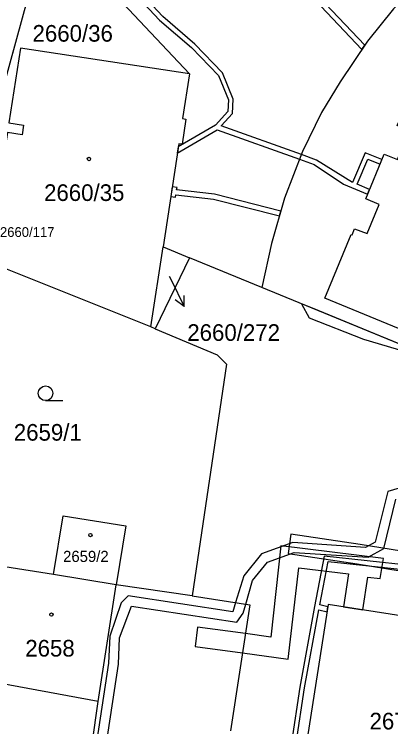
# Model space of a CAD drawing. Extents: x -756746 to -753363, y -1166406 to -1161727.
# Drawn here: x -755277.3 to -755238.8, y -1165062.9 to -1164990.1 of the extents above; entities that cross this region are included whole.
import ezdxf

# ---------------------------------------------------------------- set-up
doc = ezdxf.new("R2010")
doc.units = 0
for name, color, linetype in [('Hranice parcel', 7, 'Continuous'), ('Parcelní čísla', 7, 'Continuous'), ('Pop  PČ popisy', 7, 'Continuous'), ('Věcná břemena k části', 7, 'Continuous'), ('Značky budov', 7, 'Continuous'), ('Značky kultur', 7, 'Continuous')]:
    doc.layers.add(name, color=color, linetype=linetype)

msp = doc.modelspace()

# ---------------------------------------------------------------- linework, layer by layer
at = {"layer": 'Hranice parcel'}
for p, q in [((-755273.87, -1164980.82), (-755280.83, -1165006.15)), ((-755273.87, -1164980.82), (-755259.42, -1164996.19)), ((-755260.5, -1165003.31), (-755262.11, -1165013.84)), ((-755251.02, -1165013.51), (-755252.01, -1165017.99)), ((-755263.36, -1165022.03), (-755262.11, -1165013.84)), ((-755262.11, -1165013.84), (-755259.42, -1165014.95)), ((-755259.42, -1165014.95), (-755262.92, -1165022.21)), ((-755252.01, -1165017.99), (-755259.42, -1165014.95)), ((-755263.36, -1165022.03), (-755280.05, -1165015.34)), ((-755262.92, -1165022.21), (-755263.36, -1165022.03)), ((-755266.91, -1165048.36), (-755273.31, -1165047.32)), ((-755268.73, -1165060.29), (-755266.91, -1165048.36)), ((-755259.14, -1165049.47), (-755266.91, -1165048.36)), ((-755270.74, -1165073.69), (-755268.73, -1165060.29))]:
    msp.add_line(p, q, dxfattribs=at)
for points in [[(-755231.43, -1164982.79), (-755234.45, -1164985.34), (-755238.55, -1164989.54), (-755241.2, -1164992.83), (-755243.99, -1164996.98), (-755245.9, -1165000.12), (-755247.84, -1165004.11), (-755249.68, -1165008.88), (-755251.02, -1165013.51)], [(-755259.42, -1164996.19), (-755276.69, -1164993.57), (-755277.87, -1165001.19), (-755276.38, -1165001.42), (-755276.53, -1165002.41), (-755278.02, -1165002.18), (-755280.05, -1165015.34)], [(-755228.17, -1165026.24), (-755245.56, -1165019.09), (-755242.86, -1165012.59), (-755242.76, -1165012.63), (-755242.52, -1165011.99), (-755241.25, -1165012.48), (-755240, -1165009.51), (-755241.38, -1165008.93), (-755239.5, -1165004.37), (-755238.12, -1165004.94), (-755236.91, -1165001.96), (-755238.17, -1165001.45), (-755237.91, -1165000.87), (-755238.01, -1165000.83), (-755235.33, -1164994.21), (-755217.94, -1165001.36), (-755223.06, -1165013.8), (-755228.17, -1165026.24)], [(-755259.42, -1164996.19), (-755260.11, -1165000.74), (-755259.77, -1165000.79), (-755260.16, -1165003.36), (-755260.5, -1165003.31)], [(-755228.38, -1165027.7), (-755232.75, -1165025.91), (-755252.01, -1165017.99)], [(-755262.92, -1165022.21), (-755256.59, -1165024.87), (-755255.61, -1165025.81), (-755259.14, -1165049.47)], [(-755273.31, -1165047.32), (-755272.33, -1165041.3), (-755265.93, -1165042.34), (-755266.91, -1165048.36)], [(-755273.31, -1165047.32), (-755278.28, -1165046.51), (-755284.11, -1165045.62), (-755285.8, -1165057.03)], [(-755259.14, -1165049.47), (-755253.23, -1165050.4), (-755255.2, -1165063.27)], [(-755237.78, -1165051.54), (-755245.22, -1165050.37), (-755247.48, -1165064.73)], [(-755268.73, -1165060.29), (-755280.04, -1165058.19), (-755280.95, -1165058.02)]]:
    msp.add_lwpolyline(points, dxfattribs=at)
at = {"layer": 'Pop  PČ popisy'}
for p, q in [((-755261.48, -1165016.84), (-755261.28, -1165017.23)), ((-755261.28, -1165017.23), (-755259.964, -1165019.927)), ((-755259.964, -1165019.927), (-755259.953, -1165018.808)), ((-755259.964, -1165019.927), (-755260.854, -1165019.247))]:
    msp.add_line(p, q, dxfattribs=at)
at = {"layer": 'Věcná břemena k části'}
for points in [[(-755298.12, -1164952.8), (-755262.46, -1164990.69), (-755259.2, -1164993.49), (-755256.44, -1164996.34), (-755255.43, -1164998.83), (-755255.49, -1165000.03), (-755256.75, -1165001.41), (-755260.55, -1165003.64), (-755260.65, -1165004.28), (-755256.56, -1165001.88), (-755248.14, -1165004.9), (-755246.65, -1165005.43), (-755243.67, -1165007.43), (-755241.19, -1165008.46), (-755241, -1165008), (-755242.25, -1165007.46), (-755241.17, -1165004.9), (-755239.92, -1165005.39), (-755239.73, -1165004.93), (-755241.45, -1165004.26), (-755242.72, -1165007.27), (-755246.43, -1165004.99), (-755247.96, -1165004.43), (-755256.15, -1165001.5), (-755255, -1165000.23), (-755254.93, -1164998.75), (-755256.02, -1164996.06), (-755258.86, -1164993.13), (-755262.12, -1164990.33), (-755297.76, -1164952.46)], [(-755246.55, -1164988.63), (-755241.77, -1164993.68), (-755241.48, -1164993.25), (-755246.19, -1164988.29)], [(-755237.96, -1165038.5), (-755239.13, -1165038.83), (-755240.41, -1165044.01), (-755241.39, -1165044.56), (-755248.84, -1165044.04), (-755252.04, -1165045.2), (-755253.86, -1165047.43), (-755254.69, -1165050.17), (-755254.97, -1165051.11), (-755265.68, -1165049.49), (-755266.38, -1165050.19), (-755267.56, -1165053.62), (-755267.68, -1165056.38), (-755275.86, -1165110.29)], [(-755305.4, -1165304.95), (-755303.61, -1165302.21), (-755299.89, -1165282.08), (-755299.15, -1165275.47), (-755294.09, -1165243.47), (-755286.96, -1165193.4), (-755287.22, -1165190.72), (-755281.74, -1165154.27), (-755279.86, -1165140.74), (-755277.53, -1165125.65), (-755276.73, -1165117.72), (-755274.88, -1165110.47), (-755266.68, -1165056.48), (-755266.56, -1165053.76), (-755265.33, -1165050.55), (-755254.55, -1165052.19), (-755253.9, -1165051.25), (-755253.64, -1165050.34), (-755252.96, -1165047.91), (-755251.44, -1165046.04), (-755248.7, -1165045.06), (-755241.13, -1165045.54), (-755239.53, -1165044.65), (-755238.3, -1165039.63)], [(-755236.84, -1165046.38), (-755245.64, -1165045.42), (-755246.63, -1165050.56), (-755248.12, -1165058.8), (-755248.98, -1165064.45), (-755249.15, -1165065.57), (-755250.15, -1165068.62), (-755249.66, -1165070.4), (-755250.03, -1165074.53), (-755255.4, -1165074.68), (-755255.39, -1165075.18), (-755249.92, -1165075.03), (-755248.97, -1165076.28), (-755234.62, -1165079.08)], [(-755234.52, -1165078.59), (-755248.69, -1165075.82), (-755249.54, -1165074.7), (-755249.16, -1165070.35), (-755249.63, -1165068.64), (-755248.66, -1165065.69), (-755248.49, -1165064.54), (-755247.63, -1165058.88), (-755246.18, -1165050.91), (-755245.34, -1165051.11), (-755245.26, -1165050.62), (-755246.09, -1165050.42), (-755245.23, -1165045.97), (-755236.9, -1165046.88)]]:
    msp.add_lwpolyline(points, dxfattribs=at)
for points in [[(-755260.68, -1165007.78), (-755261.17, -1165007.7), (-755261.32, -1165008.69), (-755260.83, -1165008.77), (-755260.79, -1165008.53), (-755256.95, -1165008.98), (-755250.21, -1165010.69), (-755250.07, -1165010.21), (-755256.85, -1165008.48), (-755260.72, -1165008.03)], [(-755241.6, -1165023.29), (-755232.75, -1165025.91), (-755246.84, -1165020.12), (-755247.96, -1165019.66), (-755247.15, -1165021.09)], [(-755233.67, -1165047.6), (-755234.19, -1165052.11), (-755232.22, -1165052.42), (-755231.59, -1165046.98), (-755229.36, -1165038.65), (-755227.58, -1165035.23), (-755225.71, -1165028.81), (-755226.52, -1165028.47), (-755227.18, -1165028.2), (-755228.17, -1165027.79), (-755227.77, -1165028.73), (-755229.44, -1165034.49), (-755231.24, -1165037.93), (-755233.3, -1165045.63), (-755241.96, -1165044.25), (-755249.03, -1165043.19), (-755249.33, -1165045.17), (-755242.26, -1165046.23)], [(-755258.84, -1165054.66), (-755253.98, -1165055.32), (-755249.33, -1165055.96), (-755248.23, -1165046.62), (-755243.13, -1165047.25), (-755243.67, -1165050.61), (-755241.69, -1165050.93), (-755241.16, -1165047.57), (-755239.9, -1165047.73), (-755239.58, -1165045.68), (-755250.06, -1165044.38), (-755251.09, -1165053.7), (-755253.68, -1165053.35), (-755258.57, -1165052.68)]]:
    msp.add_lwpolyline(points, close=True, dxfattribs=at)
at = {"layer": 'Značky budov'}
for centre in [(-755269.687, -1165004.869), (-755269.537, -1165043.279), (-755273.527, -1165051.399)]:
    msp.add_circle(centre, 0.175, dxfattribs=at)
at = {"layer": 'Značky kultur'}
msp.add_line((-755274.123, -1165029.55), (-755272.373, -1165029.55), dxfattribs=at)
msp.add_circle((-755274.123, -1165028.8), 0.75, dxfattribs=at)

# ---------------------------------------------------------------- texts
at = {"layer": 'Parcelní čísla'}
for s, height, p in [('2660/36', 1.7, (-755275.456, -1164992.89)), ('2660/35', 1.7, (-755274.276, -1165009.16)), ('2660/117', 1, (-755278.79, -1165012.835)), ('2660/272', 1.7, (-755259.63, -1165023.448)), ('2659/1', 1.7, (-755277.37, -1165033.64)), ('2659/2', 1.139, (-755272.33, -1165046.029)), ('2658', 1.7, (-755276.2, -1165055.69)), ('2674/2', 1.7, (-755240.99, -1165063.13))]:
    msp.add_text(s, height=height, dxfattribs=at).set_placement(p)

doc.saveas('drawing.dxf')
